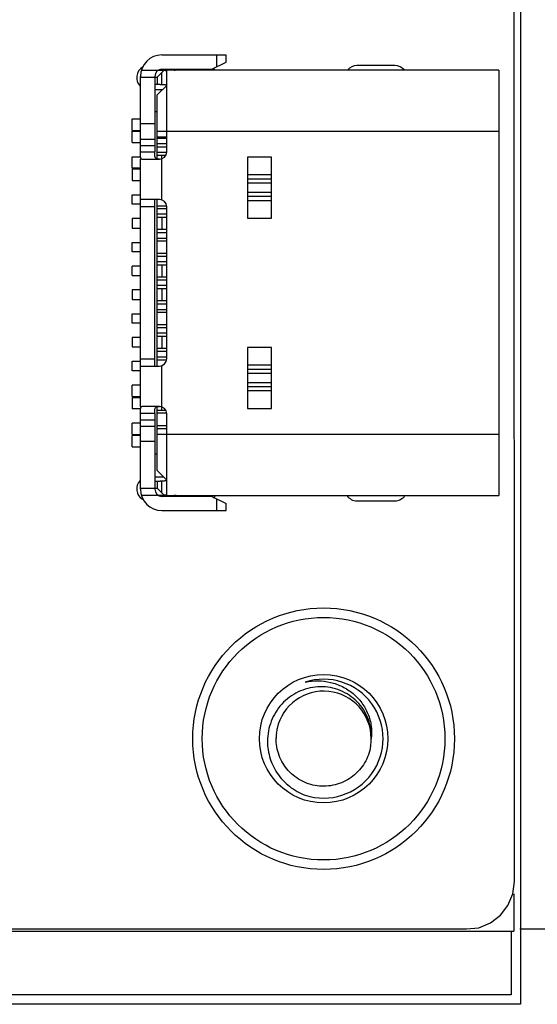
# Model space of a CAD drawing. Header units: millimetres. Extents: x 42 to 554, y 166 to 335.
# Tile 323 of 410: x 507 to 518, y 188 to 209. Entities that reach past the tile are written whole.
import ezdxf

# ---------------------------------------------------------------- set-up
doc = ezdxf.new("R2010")
doc.units = ezdxf.units.MM
doc.header["$LTSCALE"] = 30.734
doc.header["$PDMODE"] = 3
doc.header["$PDSIZE"] = 0.3125
doc.layers.get('0').update_dxf_attribs({"linetype": 'CONTINUOUS'})
doc.layers.get('Defpoints').update_dxf_attribs({"linetype": 'CONTINUOUS'})
doc.layers.add('Dim', color=6, linetype='CONTINUOUS', lineweight=13)
doc.styles.get("Standard").update_dxf_attribs({"font": 'txt', "width": 0.8})
doc.dimstyles.new('ISO-25_WS', dxfattribs={"dimscale": 1.8, "dimtxt": 2.5, "dimasz": 1.5, "dimexe": 1.25, "dimexo": 0.625, "dimtad": 1, "dimdsep": 46, "dimtxsty": 'Standard', "dimcen": 2.5, "dimadec": 0, "dimazin": 0, "dimtfac": 1, "dimtmove": 0, "dimatfit": 3, "dimfxl": 1, "dimtolj": 1, "dimtzin": 0, "dimarcsym": 0})

# ---------------------------------------------------------------- blocks, each defined once
blk = doc.blocks.new('*D33')
at = {"layer": 'Defpoints', "color": 0}
for p in [(516.926, 203.299), (516.244, 189.714), (528.774, 189.714)]:
    blk.add_point(p, dxfattribs=at)
at = {"layer": 'Dim', "color": 0, "lineweight": -2}
for p, q in [((518.051, 203.299), (531.024, 203.299)), ((528.774, 200.599), (528.774, 192.414)), ((517.369, 189.714), (531.024, 189.714))]:
    blk.add_line(p, q, dxfattribs=at)
at = {"layer": 'Dim', "color": 0}
for points in [[(529.224, 200.599), (528.324, 200.599), (528.774, 203.299)], [(528.324, 192.414), (529.224, 192.414), (528.774, 189.714)]]:
    blk.add_solid(points, dxfattribs=at)
at = {"layer": 'Dim', "color": 0, "insert": (525.399, 196.507), "char_height": 4.5, "attachment_point": 5, "rotation": 90}
blk.add_mtext('\\A1;13.6', dxfattribs=at)
blk = doc.blocks.new('*D34')
at = {"layer": 'Defpoints', "color": 0}
for p in [(516.926, 218.564), (516.926, 203.299), (528.774, 203.299)]:
    blk.add_point(p, dxfattribs=at)
at = {"layer": 'Dim', "color": 0, "lineweight": -2}
for p, q in [((518.051, 218.564), (531.024, 218.564)), ((528.774, 215.864), (528.774, 205.999)), ((518.051, 203.299), (531.024, 203.299))]:
    blk.add_line(p, q, dxfattribs=at)
at = {"layer": 'Dim', "color": 0}
for points in [[(529.224, 215.864), (528.324, 215.864), (528.774, 218.564)], [(528.324, 205.999), (529.224, 205.999), (528.774, 203.299)]]:
    blk.add_solid(points, dxfattribs=at)
at = {"layer": 'Dim', "color": 0, "insert": (525.399, 211.628), "char_height": 4.5, "attachment_point": 5, "rotation": 90}
blk.add_mtext('\\A1;15.3', dxfattribs=at)

msp = doc.modelspace()

# ---------------------------------------------------------------- linework, layer by layer
at = {"linetype": 'Continuous'}
for p, q in [((517.253, 190.714), (517.246, 269.857)), ((517.384, 269.857), (517.384, 188.129)), ((509.846, 208.089), (511.196, 208.089)), ((510.996, 208.089), (510.996, 207.839)), ((511.196, 207.939), (511.196, 208.089)), ((510.896, 207.789), (511.196, 207.939)), ((514.744, 207.864), (513.944, 207.864)), ((509.396, 206.049), (509.396, 207.639)), ((509.415, 207.769), (509.894, 207.769)), ((509.696, 207.639), (509.696, 206.049)), ((509.746, 207.619), (509.894, 207.768)), ((509.846, 207.789), (510.896, 207.789)), ((509.846, 207.469), (509.846, 207.719)), ((516.926, 207.769), (509.896, 207.769)), ((509.946, 206.049), (509.946, 207.754)), ((510.616, 207.789), (510.616, 207.769)), ((510.766, 207.769), (510.766, 207.789)), ((516.926, 207.769), (516.926, 198.829)), ((509.396, 207.619), (509.746, 207.619)), ((509.81, 207.469), (509.696, 207.469)), ((509.746, 207.619), (509.746, 207.469)), ((509.946, 207.449), (509.746, 207.249)), ((509.81, 207.469), (509.846, 207.469)), ((509.696, 207.364), (509.861, 207.364)), ((509.746, 205.905), (509.746, 207.249)), ((509.696, 206.899), (509.746, 206.899)), ((509.218, 206.749), (509.396, 206.749)), ((509.218, 206.499), (509.218, 206.749)), ((509.696, 206.639), (509.396, 206.639)), ((509.218, 206.499), (509.396, 206.499)), ((509.218, 206.484), (509.396, 206.484)), ((509.218, 206.249), (509.218, 206.484)), ((509.746, 206.489), (516.926, 206.489)), ((509.218, 206.249), (509.396, 206.249)), ((509.396, 206.318), (509.696, 206.318)), ((509.946, 206.362), (509.746, 206.362)), ((509.946, 206.332), (509.746, 206.332)), ((509.946, 206.219), (509.746, 206.219)), ((509.696, 206.178), (509.396, 206.178)), ((509.396, 206.049), (509.696, 206.049)), ((509.746, 206.159), (509.946, 206.159)), ((509.945, 206.039), (509.746, 206.039)), ((509.746, 205.979), (509.927, 205.979)), ((509.846, 205.041), (509.846, 205.979)), ((509.218, 205.949), (509.396, 205.949)), ((509.218, 205.709), (509.218, 205.949)), ((509.396, 200.699), (509.396, 205.899)), ((509.422, 205.899), (509.796, 205.899)), ((512.146, 205.94), (511.646, 205.94)), ((511.646, 205.94), (511.646, 204.659)), ((512.146, 204.659), (512.146, 205.94)), ((509.396, 205.709), (509.218, 205.709)), ((509.396, 205.689), (509.218, 205.689)), ((509.218, 205.689), (509.218, 205.449)), ((511.646, 205.574), (512.146, 205.574)), ((509.218, 205.449), (509.396, 205.449)), ((511.646, 205.485), (512.146, 205.485)), ((512.146, 205.393), (511.646, 205.393)), ((509.218, 205.149), (509.396, 205.149)), ((509.218, 204.949), (509.218, 205.149)), ((511.646, 205.205), (512.146, 205.205)), ((509.396, 204.949), (509.218, 204.949)), ((509.796, 205.049), (509.396, 205.049)), ((509.696, 201.549), (509.696, 205.049)), ((509.746, 201.549), (509.746, 205.049)), ((512.146, 205.114), (511.646, 205.114)), ((512.146, 205.025), (511.646, 205.025)), ((509.696, 204.899), (509.396, 204.899)), ((509.746, 204.919), (509.943, 204.919)), ((509.746, 204.859), (509.946, 204.859)), ((509.946, 204.739), (509.746, 204.739)), ((509.946, 201.699), (509.946, 204.899)), ((509.396, 204.649), (509.218, 204.649)), ((509.218, 204.649), (509.218, 204.449)), ((509.746, 204.679), (509.946, 204.679)), ((509.846, 204.679), (509.846, 204.419)), ((511.646, 204.659), (512.146, 204.659)), ((509.218, 204.449), (509.396, 204.449)), ((509.946, 204.419), (509.746, 204.419)), ((509.746, 204.359), (509.946, 204.359)), ((509.218, 204.149), (509.396, 204.149)), ((509.218, 203.949), (509.218, 204.149)), ((509.746, 204.239), (509.946, 204.239)), ((509.746, 204.179), (509.946, 204.179)), ((509.396, 203.949), (509.218, 203.949)), ((509.746, 203.919), (509.946, 203.919)), ((509.746, 203.859), (509.946, 203.859)), ((509.946, 203.739), (509.746, 203.739)), ((509.396, 203.649), (509.218, 203.649)), ((509.218, 203.449), (509.218, 203.649)), ((509.746, 203.679), (509.946, 203.679)), ((509.846, 203.679), (509.846, 203.419)), ((509.218, 203.449), (509.396, 203.449)), ((509.946, 203.419), (509.746, 203.419)), ((509.746, 203.359), (509.946, 203.359)), ((509.396, 203.149), (509.218, 203.149)), ((509.218, 203.149), (509.218, 202.949)), ((509.946, 203.239), (509.746, 203.239)), ((509.746, 203.179), (509.946, 203.179)), ((509.846, 203.179), (509.846, 202.919)), ((509.218, 202.949), (509.396, 202.949)), ((509.946, 202.919), (509.746, 202.919)), ((509.746, 202.859), (509.946, 202.859)), ((509.746, 202.739), (509.946, 202.739)), ((509.746, 202.679), (509.946, 202.679)), ((509.218, 202.649), (509.396, 202.649)), ((509.218, 202.449), (509.218, 202.649)), ((509.396, 202.449), (509.218, 202.449)), ((509.746, 202.419), (509.946, 202.419)), ((509.746, 202.359), (509.946, 202.359)), ((509.396, 202.149), (509.218, 202.149)), ((509.218, 202.149), (509.218, 201.949)), ((509.946, 202.239), (509.746, 202.239)), ((509.746, 202.179), (509.946, 202.179)), ((509.846, 202.179), (509.846, 201.919)), ((509.218, 201.949), (509.396, 201.949)), ((509.946, 201.919), (509.746, 201.919)), ((509.746, 201.859), (509.946, 201.859)), ((512.146, 201.94), (511.646, 201.94)), ((511.646, 201.94), (511.646, 200.659)), ((512.146, 200.659), (512.146, 201.94)), ((509.218, 201.649), (509.396, 201.649)), ((509.218, 201.449), (509.218, 201.649)), ((509.396, 201.699), (509.696, 201.699)), ((509.746, 201.739), (509.946, 201.739)), ((509.746, 201.679), (509.943, 201.679)), ((509.396, 201.449), (509.218, 201.449)), ((509.396, 201.549), (509.796, 201.549)), ((509.846, 200.624), (509.846, 201.558)), ((511.646, 201.574), (512.146, 201.574)), ((511.646, 201.485), (512.146, 201.485)), ((512.146, 201.393), (511.646, 201.393)), ((509.396, 201.149), (509.218, 201.149)), ((509.218, 200.909), (509.218, 201.149)), ((511.646, 201.205), (512.146, 201.205)), ((512.146, 201.114), (511.646, 201.114)), ((512.146, 201.025), (511.646, 201.025)), ((509.218, 200.909), (509.396, 200.909)), ((509.218, 200.889), (509.396, 200.889)), ((509.218, 200.889), (509.218, 200.649)), ((509.396, 200.649), (509.218, 200.649)), ((509.796, 200.699), (509.422, 200.699)), ((509.746, 199.349), (509.746, 200.694)), ((509.746, 200.624), (509.924, 200.624)), ((511.646, 200.659), (512.146, 200.659)), ((509.696, 200.549), (509.396, 200.549)), ((509.396, 198.959), (509.396, 200.549)), ((509.396, 200.421), (509.696, 200.421)), ((509.696, 200.549), (509.696, 198.959)), ((509.746, 200.564), (509.944, 200.564)), ((509.946, 198.845), (509.946, 200.549)), ((509.396, 200.349), (509.218, 200.349)), ((509.218, 200.109), (509.218, 200.349)), ((509.696, 200.28), (509.396, 200.28)), ((509.746, 200.297), (509.946, 200.297)), ((509.746, 200.237), (509.946, 200.237)), ((509.218, 200.109), (509.396, 200.109)), ((509.396, 200.089), (509.218, 200.089)), ((509.218, 199.849), (509.218, 200.089)), ((516.926, 200.109), (509.746, 200.109)), ((509.218, 199.849), (509.396, 199.849)), ((509.696, 199.96), (509.396, 199.96)), ((509.746, 199.699), (509.696, 199.699)), ((509.881, 199.214), (509.696, 199.214)), ((509.746, 199.349), (509.946, 199.149)), ((509.396, 198.979), (509.746, 198.979)), ((509.696, 199.129), (509.81, 199.129)), ((509.746, 199.129), (509.746, 198.979)), ((509.894, 198.831), (509.746, 198.979)), ((509.846, 199.13), (509.81, 199.129)), ((509.846, 198.879), (509.846, 199.13)), ((509.894, 198.829), (509.415, 198.829)), ((510.896, 198.809), (509.846, 198.809)), ((509.896, 198.829), (516.926, 198.829)), ((510.616, 198.829), (510.616, 198.809)), ((510.766, 198.809), (510.766, 198.829)), ((510.896, 198.809), (511.196, 198.659)), ((510.996, 198.759), (510.996, 198.509)), ((511.196, 198.509), (511.196, 198.659)), ((513.944, 198.714), (514.744, 198.714)), ((509.846, 198.509), (511.196, 198.509)), ((517.219, 190.453), (517.253, 190.714)), ((517.118, 190.21), (517.219, 190.453)), ((517.244, 190.453), (517.244, 189.664)), ((516.958, 190.001), (517.118, 190.21)), ((516.506, 189.74), (516.749, 189.841)), ((516.749, 189.841), (516.958, 190.001)), ((354.244, 189.706), (516.244, 189.714)), ((380.404, 189.664), (517.244, 189.664)), ((516.244, 189.714), (516.506, 189.74)), ((517.184, 189.664), (517.184, 188.329)), ((517.184, 188.329), (380.404, 188.329)), ((517.384, 188.129), (380.404, 188.129))]:
    msp.add_line(p, q, dxfattribs=at)
for radius in [2.75, 2.55, 1.35]:
    msp.add_circle((513.244, 193.714), radius, dxfattribs=at)
for centre, radius, start, end in [((509.846, 207.639), 0.45, 90, 180), ((513.944, 207.614), 0.25, 90, 140.3132), ((514.744, 207.614), 0.25, 39.7296, 90), ((509.565, 207.614), 0.25, 119.5918, 225.8038), ((509.846, 207.639), 0.15, 90, 180), ((510.104, 207.919), 0.15, 270, 299.9041), ((510.765, 207.614), 0.25, 39.7295, 50.2507), ((509.796, 206.049), 0.15, 270, 0), ((509.796, 204.899), 0.15, 0, 90), ((509.796, 201.699), 0.15, 270, 0), ((509.796, 200.549), 0.15, 0, 90), ((509.565, 198.964), 0.25, 134.1586, 239.5761), ((509.846, 198.959), 0.45, 180, 270), ((509.846, 198.959), 0.15, 180, 270), ((510.104, 198.679), 0.15, 60.0959, 90), ((510.765, 198.964), 0.25, 311.1358, 326.8394), ((513.944, 198.964), 0.25, 213.2259, 270), ((514.744, 198.964), 0.25, 270, 326.8394), ((513.244, 193.714), 1.25, 251.9923, 107.9923), ((513.244, 193.714), 1, 359.9961, 167.7197), ((513.243, 193.714), 0.999, 176.7204, 179.1784), ((513.244, 193.714), 0.999, 173.4426, 176.7181), ((513.246, 193.714), 1.002, 170.1715, 173.4428), ((513.246, 193.714), 1.001, 167.7237, 170.1716), ((513.242, 193.715), 1.003, 351.0007, 353.4446), ((513.242, 193.715), 1.003, 353.4441, 356.7111), ((513.247, 193.714), 0.998, 356.7102, 359.9898)]:
    msp.add_arc(centre, radius, start, end, dxfattribs=at)
for points, knots in [([(509.894, 207.768), (509.902, 207.767), (509.915, 207.766), (509.93, 207.764), (509.938, 207.761), (509.943, 207.759), (509.945, 207.757), (509.946, 207.755), (509.946, 207.754)], [0, 0, 0, 0, 0.396301, 0.692128, 0.801126, 0.885377, 0.948565, 1, 1, 1, 1]), ([(509.846, 207.469), (509.86, 207.469), (509.88, 207.468), (509.904, 207.466), (509.918, 207.465), (509.93, 207.462), (509.939, 207.459), (509.945, 207.455), (509.946, 207.451), (509.946, 207.449)], [0, 0, 0, 0, 0.390034, 0.551988, 0.689235, 0.800891, 0.886957, 0.950101, 1, 1, 1, 1]), ([(509.422, 205.899), (509.419, 205.899), (509.412, 205.901), (509.405, 205.911), (509.401, 205.925), (509.398, 205.944), (509.397, 205.966), (509.396, 205.992), (509.396, 206.02), (509.396, 206.04), (509.396, 206.049)], [0, 0, 0, 0, 0.058249, 0.124867, 0.214663, 0.331928, 0.474576, 0.637764, 0.815436, 1, 1, 1, 1]), ([(509.796, 205.9), (509.786, 205.9), (509.767, 205.901), (509.741, 205.904), (509.723, 205.913), (509.712, 205.923), (509.704, 205.937), (509.699, 205.957), (509.697, 205.986), (509.696, 206.017), (509.696, 206.038), (509.696, 206.049)], [0, 0, 0, 0, 0.138155, 0.258905, 0.36183, 0.410568, 0.460694, 0.572168, 0.702395, 0.847441, 1, 1, 1, 1]), ([(509.396, 200.549), (509.396, 200.559), (509.396, 200.579), (509.396, 200.607), (509.397, 200.632), (509.398, 200.655), (509.401, 200.674), (509.405, 200.688), (509.412, 200.697), (509.419, 200.699), (509.422, 200.699)], [0, 0, 0, 0, 0.184568, 0.362245, 0.525436, 0.668087, 0.785345, 0.875124, 0.941747, 1, 1, 1, 1]), ([(509.696, 200.549), (509.696, 200.56), (509.696, 200.582), (509.697, 200.613), (509.699, 200.641), (509.705, 200.666), (509.719, 200.684), (509.741, 200.694), (509.767, 200.698), (509.786, 200.699), (509.796, 200.699)], [0, 0, 0, 0, 0.152712, 0.297903, 0.428287, 0.53978, 0.63798, 0.740984, 0.861776, 1, 1, 1, 1]), ([(509.946, 199.15), (509.946, 199.148), (509.945, 199.144), (509.939, 199.14), (509.93, 199.137), (509.918, 199.134), (509.904, 199.132), (509.88, 199.13), (509.86, 199.13), (509.846, 199.13)], [0, 0, 0, 0, 0.049898, 0.113038, 0.199102, 0.310754, 0.447995, 0.609955, 1, 1, 1, 1]), ([(509.946, 198.845), (509.946, 198.844), (509.945, 198.842), (509.943, 198.84), (509.938, 198.837), (509.93, 198.835), (509.915, 198.832), (509.902, 198.832), (509.894, 198.831)], [0, 0, 0, 0, 0.051434, 0.114616, 0.198862, 0.307857, 0.603691, 1, 1, 1, 1]), ([(514.244, 193.714), (514.249, 193.785), (514.241, 193.929), (514.185, 194.137), (514.088, 194.329), (513.952, 194.496), (513.786, 194.633), (513.596, 194.733), (513.389, 194.794), (513.175, 194.812), (512.961, 194.788), (512.755, 194.724), (512.566, 194.622), (512.4, 194.485), (512.262, 194.32), (512.158, 194.132), (512.089, 193.928), (512.069, 193.786), (512.066, 193.715)], [0, 0, 0, 0, 0.062474, 0.124949, 0.187431, 0.249915, 0.312407, 0.3749, 0.437394, 0.499894, 0.562397, 0.624902, 0.687411, 0.749922, 0.812435, 0.874954, 0.937477, 1, 1, 1, 1]), ([(512.858, 194.903), (512.945, 194.922), (513.124, 194.94), (513.391, 194.908), (513.602, 194.832), (513.756, 194.744), (513.9, 194.638), (514.054, 194.475), (514.164, 194.28), (514.221, 194.111), (514.256, 193.937), (514.256, 193.802), (514.244, 193.714)], [0, 0, 0, 0, 0.125137, 0.25022, 0.375259, 0.437866, 0.500462, 0.625394, 0.750254, 0.812784, 0.875293, 1, 1, 1, 1]), ([(512.066, 193.715), (512.063, 193.651), (512.067, 193.523), (512.104, 193.335), (512.17, 193.156), (512.295, 192.933), (512.514, 192.697), (512.739, 192.57), (512.858, 192.526)], [0, 0, 0, 0, 0.125175, 0.250355, 0.37554, 0.500725, 0.750345, 1, 1, 1, 1]), ([(514.232, 193.558), (514.222, 193.496), (514.191, 193.374), (514.111, 193.204), (514.001, 193.052), (513.864, 192.922), (513.706, 192.821), (513.531, 192.75), (513.346, 192.714), (513.158, 192.712), (512.973, 192.746), (512.797, 192.813), (512.637, 192.912), (512.498, 193.04), (512.386, 193.19), (512.303, 193.36), (512.254, 193.541), (512.244, 193.666), (512.245, 193.729)], [0, 0, 0, 0, 0.06251, 0.125006, 0.187506, 0.250005, 0.312505, 0.375004, 0.437504, 0.500003, 0.562503, 0.625002, 0.687502, 0.750001, 0.812501, 0.875001, 0.9375, 1, 1, 1, 1])]:
    msp.add_open_spline(points, degree=3, knots=knots, dxfattribs=at)

# ---------------------------------------------------------------- dimensions: what is measured, and where the dimension line sits
at = {"layer": 'Dim'}
dim = msp.add_linear_dim(base=(528.774, 203.299), p1=(516.926, 218.564), p2=(516.926, 203.299), angle=90, dimstyle='ISO-25_WS', override={"dimdec": 1}, dxfattribs=at)
dim.commit()
dim.dimension.update_dxf_attribs({"geometry": '*D34', "text_midpoint": (528.774, 211.628), "dimtype": 160})
dim = msp.add_linear_dim(base=(528.774, 189.714), p1=(516.926, 203.299), p2=(516.244, 189.714), angle=90, dimstyle='ISO-25_WS', override={"dimdec": 1}, dxfattribs=at)
dim.commit()
dim.dimension.update_dxf_attribs({"geometry": '*D33', "text_midpoint": (525.399, 196.507)})

doc.saveas('drawing.dxf')
